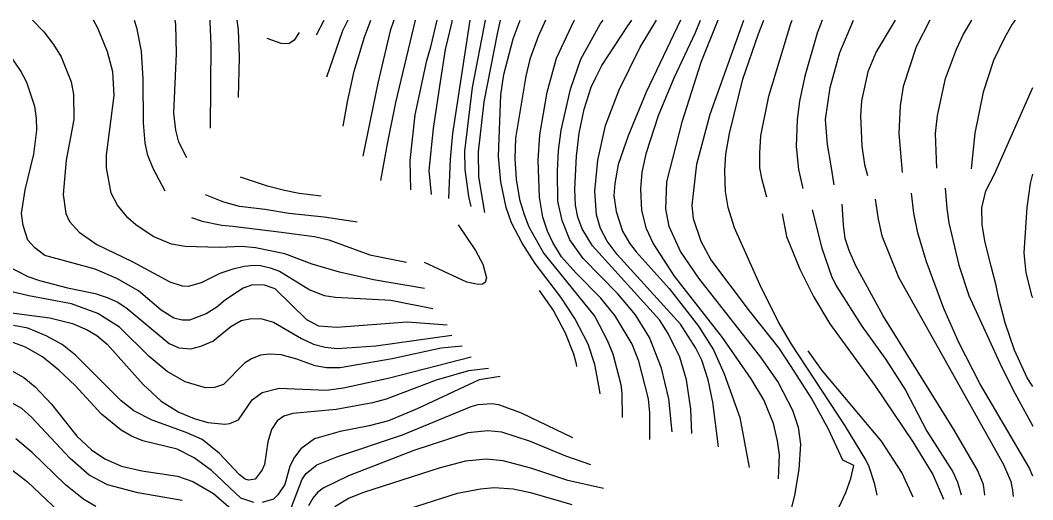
# Model space of a CAD drawing. Extents: x -555860 to -552701, y -1187050 to -1182291.
# Drawn here: x -553204 to -552701, y -1182529 to -1182291 of the extents above; entities that cross this region are included whole.
import ezdxf

# ---------------------------------------------------------------- set-up
doc = ezdxf.new("R2010")
doc.units = 0
doc.layers.add('Level 40', color=7, linetype='Continuous')
doc.layers.add('Level 41', color=7, linetype='Continuous')

msp = doc.modelspace()

# ---------------------------------------------------------------- linework, layer by layer
at = {"layer": 'Level 40'}
for points in [[(-553109.67, -1182344.17), (-553109.31, -1182302.56), (-553109.73, -1182291.27), (-553109.84, -1182290.51)], [(-553018.46, -1182290.51), (-553020.4, -1182295.79), (-553026.47, -1182321.75), (-553033.88, -1182358.06)], [(-552980.04, -1182383.06), (-552981.31, -1182378.2), (-552983.15, -1182364.65), (-552983.29, -1182355.62), (-552979.48, -1182324.01), (-552972.96, -1182290.51)], [(-552880.17, -1182495.14), (-552881.97, -1182478.68), (-552885.5, -1182463.43), (-552891.56, -1182448.2), (-552898.48, -1182437.05), (-552907.23, -1182426.46), (-552924.44, -1182408.96), (-552931.08, -1182399.65), (-552934.89, -1182390.05), (-552937, -1182380.46), (-552937.29, -1182365.5), (-552936.72, -1182355.34), (-552935.31, -1182345.18), (-552930.8, -1182324.86), (-552925.57, -1182309.9), (-552915.98, -1182292.54), (-552914.49, -1182290.51)], [(-552857.59, -1182290.51), (-552866.02, -1182311.59), (-552875.48, -1182341.23), (-552883.1, -1182370.86), (-552883.52, -1182384.41), (-552881.83, -1182392.88), (-552876.04, -1182405.58), (-552867.15, -1182418.7), (-552836.39, -1182458.07), (-552827.64, -1182470.63), (-552820.44, -1182484.32), (-552817.62, -1182492.79), (-552816.49, -1182501.25), (-552817.34, -1182513.95), (-552819.45, -1182526.66), (-552822.56, -1182539.36)], [(-552799.7, -1182372.41), (-552801.16, -1182362.97), (-552803.08, -1182352.24), (-552804.07, -1182339.82), (-552801.67, -1182324.01), (-552796.88, -1182306.51), (-552790.21, -1182290.51)], [(-553065.62, -1182296.67), (-553068.13, -1182300.39), (-553070.74, -1182302.27), (-553074.55, -1182302.14), (-553081.41, -1182299.53)], [(-552992.1, -1182442.16), (-553011.94, -1182440.57), (-553046.93, -1182443.25), (-553055.82, -1182442.55), (-553061.75, -1182439.45), (-553077.42, -1182424.06), (-553082.78, -1182422.23), (-553088.7, -1182422.09), (-553093.36, -1182423.78), (-553102.25, -1182429.57), (-553106.48, -1182433.09), (-553111.85, -1182436.48), (-553120.03, -1182439.59), (-553123.65, -1182439.56), (-553127.93, -1182438.6), (-553134.14, -1182434.65), (-553145.43, -1182425.05), (-553156.16, -1182418.98), (-553166.88, -1182414.33), (-553192, -1182407.55), (-553196.94, -1182403.74), (-553200.47, -1182399.79), (-553202.73, -1182392.59), (-553203.57, -1182386.67), (-553201.74, -1182374.81), (-553197.36, -1182357.03), (-553195.95, -1182345.18), (-553196.09, -1182339.25), (-553196.94, -1182333.33), (-553200.89, -1182321.47), (-553203.99, -1182315.55), (-553207.95, -1182309.62)], [(-552701.06, -1182472.65), (-552703.88, -1182468.37), (-552710.11, -1182454.61), (-552714.81, -1182440.99), (-552718.03, -1182428.12), (-552719.27, -1182422.42), (-552721.8, -1182412.77), (-552724.77, -1182401.06), (-552726.18, -1182392.31), (-552726.32, -1182383.85), (-552724.34, -1182375.38), (-552720.11, -1182367.05), (-552701.06, -1182323.96)], [(-553054.71, -1182377.99), (-553065.56, -1182376.65), (-553072.9, -1182375.09), (-553081.37, -1182372.98), (-553094.75, -1182368.59)], [(-552810.74, -1182384.83), (-552805.91, -1182403.88), (-552800.83, -1182418.28), (-552798.43, -1182423.08), (-552786.01, -1182442.55), (-552774.02, -1182459.2), (-552764.28, -1182474.44), (-552753.69, -1182494.76), (-552740.71, -1182515.08), (-552738.45, -1182520.16), (-552736.64, -1182526.52)], [(-552986.54, -1182392.17), (-552977.93, -1182405.01), (-552974.26, -1182411.79), (-552972.57, -1182418.56), (-552973.13, -1182420.96), (-552974.4, -1182421.8), (-552976.66, -1182421.95), (-552982.3, -1182420.82), (-553003.22, -1182410.96)], [(-553088.14, -1182530.32), (-553094.63, -1182528.21), (-553109.17, -1182514.38), (-553117.77, -1182508.03), (-553126.24, -1182503.79), (-553143.18, -1182499.56), (-553148.96, -1182497.3), (-553154.04, -1182494.34), (-553163.78, -1182486.3), (-553176.9, -1182472.18), (-553184.95, -1182464.42), (-553193.13, -1182457.93), (-553201.6, -1182452.99), (-553210.06, -1182449.89)], [(-552965.66, -1182467.7), (-552976.16, -1182469.31), (-553007, -1182483.76), (-553021.25, -1182489.68), (-553030.85, -1182492.22), (-553045.24, -1182495.04), (-553057.94, -1182498.71), (-553064.71, -1182503.65), (-553067.96, -1182507.75), (-553070.22, -1182512.26), (-553072.62, -1182521.29), (-553076.15, -1182526.51), (-553078.26, -1182528.63), (-553083.91, -1182530.32)]]:
    msp.add_lwpolyline(points, dxfattribs=at)
at = {"layer": 'Level 41'}
for points in [[(-553198.09, -1182290.51), (-553192.42, -1182296.35), (-553187.63, -1182302.56), (-553183.82, -1182308.77), (-553178.88, -1182321.19), (-553177.75, -1182327.4), (-553177.61, -1182339.82), (-553181.42, -1182360.14), (-553182.83, -1182377.07), (-553181.56, -1182386.67), (-553179.72, -1182390.62), (-553174.93, -1182395.84), (-553166.04, -1182402.05), (-553148.54, -1182410.52), (-553129.91, -1182420.54), (-553123.7, -1182422.51), (-553120.6, -1182422.79), (-553114.1, -1182420.96), (-553104.79, -1182416.3), (-553098.3, -1182414.04), (-553092.88, -1182412.71), (-553088.14, -1182412.21), (-553084.75, -1182412.49), (-553079.9, -1182413.58), (-553075.37, -1182415.19), (-553060.2, -1182424.49), (-553053.14, -1182427.31), (-553047.5, -1182428.16), (-553020.09, -1182429.64), (-552999.09, -1182433.8)], [(-553003.31, -1182423.92), (-553028.59, -1182419.55), (-553045.52, -1182415.74), (-553059.07, -1182411.78), (-553072.62, -1182406.71), (-553087.29, -1182403.6), (-553094.07, -1182403.04), (-553105.36, -1182403.46), (-553122.29, -1182403.04), (-553129.06, -1182401.77), (-553138.09, -1182398.1), (-553146.7, -1182392.31), (-553150.65, -1182388.78), (-553155.88, -1182382.43), (-553158.98, -1182376.51), (-553161.38, -1182363.95), (-553161.38, -1182357.6), (-553157.57, -1182327.96), (-553158.13, -1182316.11), (-553160.81, -1182306.23), (-553165.61, -1182294.38), (-553167.75, -1182290.51)], [(-553147.57, -1182290.51), (-553146.42, -1182294.09), (-553144.16, -1182305.95), (-553143.18, -1182319.78), (-553143.03, -1182341.51), (-553142.19, -1182351.39), (-553141.06, -1182357.03), (-553138.23, -1182364.09), (-553132.3, -1182375.38)], [(-553121.46, -1182358.85), (-553125.36, -1182351.18), (-553126.81, -1182345.18), (-553127.79, -1182336.71), (-553126.52, -1182307.08), (-553126.81, -1182292.68), (-553127.12, -1182290.51)], [(-553096.59, -1182290.51), (-553095.9, -1182295.22), (-553095.34, -1182308.77), (-553095.82, -1182328.89)], [(-553056.93, -1182297.77), (-553053.08, -1182290.51)], [(-553041.33, -1182290.51), (-553044.11, -1182295.79), (-553051.97, -1182318.78)], [(-553043.71, -1182343.2), (-553041.57, -1182331.16), (-553038.18, -1182315.83), (-553033.1, -1182298.89), (-553030.03, -1182290.51)], [(-553007.88, -1182290.51), (-553017.72, -1182331.35), (-553021.89, -1182351.88), (-553025.11, -1182370.15)], [(-553010.07, -1182374.8), (-553010.38, -1182360.28), (-553007.98, -1182337.56), (-553002.2, -1182310.47), (-553000.08, -1182303.69), (-552997.06, -1182290.51)], [(-552989.67, -1182290.51), (-552989.78, -1182291.27), (-552993.03, -1182305.1), (-552995.91, -1182323.28), (-552998.95, -1182344.33), (-553001.07, -1182365.22), (-553000, -1182377.13)], [(-552991.13, -1182379.07), (-552990.35, -1182359.57), (-552989.22, -1182346.87), (-552980.54, -1182290.51)], [(-552973.27, -1182386.1), (-552976.38, -1182368.32), (-552976.52, -1182355.91), (-552973.69, -1182331.07), (-552967.06, -1182297.2), (-552965.51, -1182290.51)], [(-552916.07, -1182476.31), (-552916.54, -1182473.03), (-552918.66, -1182461.74), (-552922.05, -1182451.58), (-552928.54, -1182438.88), (-552935.59, -1182428.16), (-552948.29, -1182411.5), (-552954.78, -1182401.34), (-552960.01, -1182391.18), (-552962.69, -1182383.56), (-552965.37, -1182370.86), (-552966.5, -1182358.16), (-552965.37, -1182327.68), (-552963.82, -1182317.52), (-552959.3, -1182299.74), (-552955.71, -1182290.51)], [(-552943.1, -1182290.51), (-552946.88, -1182298.61), (-552950.97, -1182309.9), (-552952.95, -1182318.37), (-552958.03, -1182349.13), (-552958.45, -1182359.29), (-552957.75, -1182369.45), (-552956.05, -1182379.61), (-552953.7, -1182387.02), (-552951.4, -1182393.16), (-552943.92, -1182406.56), (-552918.66, -1182437.75), (-552912.45, -1182449.61), (-552909.77, -1182456.38), (-552905.82, -1182471.62), (-552905.25, -1182476.13), (-552905.12, -1182487.99)], [(-552891.27, -1182499), (-552891.28, -1182485.73), (-552891.99, -1182478.82), (-552896.79, -1182460.05), (-552900.17, -1182451.58), (-552908.5, -1182437.47), (-552915.7, -1182428.72), (-552928.11, -1182416.16), (-552935.17, -1182408.12), (-552939.54, -1182401.06), (-552942.22, -1182395.42), (-552944.48, -1182388.36), (-552946.18, -1182378.48), (-552946.88, -1182360.14), (-552946.04, -1182347.44), (-552942.37, -1182326.27), (-552937.71, -1182309.34), (-552928.96, -1182290.71), (-552928.84, -1182290.51)], [(-552870.42, -1182495.98), (-552871.03, -1182483.8), (-552873.08, -1182469.22), (-552876.46, -1182458.07), (-552882.25, -1182446.22), (-552886.48, -1182439.45), (-552919.79, -1182402.61), (-552925.01, -1182394.29), (-552927.13, -1182388.36), (-552928.26, -1182382.43), (-552928.54, -1182374.53), (-552927.69, -1182358.16), (-552926.42, -1182346.59), (-552923.88, -1182334.74), (-552920.5, -1182323.86), (-552918.23, -1182318.93), (-552915.13, -1182313.01), (-552902.29, -1182293.25), (-552900.2, -1182290.51)], [(-552857.26, -1182502.58), (-552860.09, -1182480.37), (-552862.35, -1182469.36), (-552865.46, -1182459.48), (-552868.42, -1182453.56), (-552876.04, -1182441.7), (-552907.51, -1182406.99), (-552912.59, -1182400.36), (-552915.84, -1182394.01), (-552917.81, -1182387.23), (-552918.66, -1182375.52), (-552917.11, -1182360.14), (-552913.3, -1182342.92), (-552906.52, -1182325.14), (-552896.08, -1182303.97), (-552888, -1182290.51)], [(-552876.12, -1182290.51), (-552893.12, -1182326.27), (-552902.15, -1182348), (-552907.09, -1182362.25), (-552908.78, -1182371.71), (-552909.2, -1182377.64), (-552908.07, -1182385.54), (-552904.83, -1182395.42), (-552901.44, -1182401.34), (-552898.2, -1182405.72), (-552881.69, -1182423.92), (-552867.15, -1182442.55), (-552859.67, -1182454.4), (-552854.31, -1182466.26), (-552846.69, -1182487.99), (-552842.05, -1182512.9)], [(-552827.36, -1182518.47), (-552826.93, -1182506.62), (-552827.92, -1182499.56), (-552829.9, -1182491.09), (-552834.69, -1182479.24), (-552840.9, -1182468.8), (-552855.16, -1182448.2), (-552879.01, -1182417.71), (-552889.59, -1182401.34), (-552892.97, -1182394.29), (-552895.37, -1182385.11), (-552895.8, -1182374.53), (-552895.09, -1182366.06), (-552892.97, -1182356.19), (-552887.05, -1182337.84), (-552879.29, -1182319.22), (-552868.7, -1182296.64), (-552866.2, -1182290.51)], [(-552798.43, -1182534.94), (-552793.92, -1182525.37), (-552791.5, -1182518.33), (-552789.96, -1182511.92), (-552795.4, -1182509.2), (-552802.52, -1182493.77), (-552810.99, -1182478.39), (-552821.15, -1182462.59), (-552827.07, -1182453.56), (-552841.75, -1182435.07), (-552860.94, -1182409.53), (-552865.88, -1182400.5), (-552869.69, -1182389.21), (-552870.26, -1182382.44), (-552868, -1182362.11), (-552861.37, -1182337.28), (-552844.55, -1182290.51)], [(-552778.3, -1182526.69), (-552779.51, -1182521.19), (-552782.26, -1182512.51), (-552784.02, -1182508.99), (-552794.25, -1182492.17), (-552820.86, -1182451.58), (-552827.5, -1182440.29), (-552836.67, -1182421.95), (-552849.23, -1182393.72), (-552852.47, -1182383.56), (-552853.74, -1182375.66), (-552854.03, -1182365.22), (-552853.6, -1182357.03), (-552851.77, -1182346.87), (-552845.14, -1182319.78), (-552837.38, -1182297.2), (-552834.71, -1182290.51)], [(-552833.12, -1182378.44), (-552835.58, -1182369.85), (-552836.67, -1182363.81), (-552836.74, -1182356.41), (-552836.11, -1182348), (-552832.16, -1182328.25), (-552821.29, -1182292.12), (-552820.59, -1182290.51)], [(-552805.76, -1182290.51), (-552808.17, -1182296.92), (-552814.29, -1182318.31), (-552816.91, -1182330.78), (-552818.18, -1182339.82), (-552818.61, -1182353.36), (-552817.48, -1182364.65), (-552815.32, -1182374.21)], [(-552769.43, -1182290.51), (-552778.81, -1182306.23), (-552783.05, -1182316.11), (-552786.15, -1182330.5), (-552786.71, -1182338.12), (-552786.01, -1182353.08), (-552784.7, -1182362.27), (-552783.24, -1182367.75)], [(-552752.27, -1182290.51), (-552758.98, -1182303.78), (-552765.41, -1182323.45), (-552766.96, -1182333.04), (-552767.52, -1182346.87), (-552766, -1182366.18)], [(-552748.73, -1182364.1), (-552749.32, -1182346.87), (-552748.47, -1182337.84), (-552744.38, -1182319.5), (-552739.02, -1182304.96), (-552735.49, -1182297.48), (-552731.41, -1182290.51)], [(-552709.83, -1182290.51), (-552711.22, -1182292.4), (-552715.17, -1182299.18), (-552720.53, -1182310.46), (-552725.75, -1182326.27), (-552729.84, -1182346.59), (-552731.73, -1182364.43)], [(-552701.06, -1182428.6), (-552701.34, -1182427.87), (-552704.3, -1182416.02), (-552705.29, -1182406.14), (-552703.88, -1182383.56), (-552702.19, -1182371.71), (-552701.06, -1182366.98)], [(-552744.63, -1182373.99), (-552743.82, -1182384.13), (-552742.69, -1182391.18), (-552737.75, -1182412.35), (-552732.81, -1182427.31), (-552717.43, -1182461.03), (-552710.94, -1182474.16), (-552701.06, -1182492.28)], [(-553036.72, -1182390.98), (-553053.14, -1182388.36), (-553070.78, -1182386.67), (-553082.49, -1182384.69), (-553095.2, -1182383.14), (-553102.96, -1182381.02), (-553112.04, -1182377.28)], [(-552701.06, -1182517.23), (-552702.89, -1182512.82), (-552727.31, -1182471.05), (-552737.75, -1182450.74), (-552745.23, -1182433.8), (-552753.98, -1182410.09), (-552758.21, -1182396.26), (-552760.19, -1182386.39), (-552761.36, -1182376.55)], [(-552724.82, -1182526.66), (-552725.56, -1182521.26), (-552728.57, -1182514.24), (-552740.29, -1182493.92), (-552775.43, -1182437.47), (-552788.97, -1182412.63), (-552792.36, -1182404.97), (-552794.19, -1182399.09), (-552795.04, -1182392.31), (-552795.76, -1182381.96)], [(-552779.3, -1182379.49), (-552777.82, -1182389.49), (-552776.13, -1182397.68), (-552767.81, -1182418.28), (-552715.59, -1182511.42), (-552711.92, -1182519.88), (-552711.08, -1182524.11), (-552710.81, -1182527.25)], [(-553119.02, -1182388.65), (-553113.82, -1182390.48), (-553103.94, -1182392.45), (-553098.57, -1182392.86), (-553075.67, -1182395.63), (-553058.01, -1182397.97), (-553050.86, -1182399.72), (-553030.42, -1182407.13), (-553012.21, -1182410.75)], [(-552825.57, -1182386.82), (-552823.41, -1182397.96), (-552816.77, -1182414.33), (-552810, -1182427.87), (-552801.81, -1182441.42), (-552779.52, -1182472.18), (-552760.61, -1182500.13), (-552750.73, -1182516.35), (-552745.37, -1182528.63)], [(-553211.33, -1182412.35), (-553200.47, -1182417.85), (-553194.54, -1182419.83), (-553180.71, -1182423.5), (-553166.88, -1182426.32), (-553160.95, -1182428.3), (-553155.61, -1182430.66), (-553151.08, -1182433.8), (-553130.19, -1182451.3), (-553125.39, -1182453.42), (-553119.47, -1182453.84), (-553114.39, -1182452.57), (-553108.46, -1182450.03), (-553099.57, -1182442.83), (-553094.35, -1182439.73), (-553089.27, -1182438.74), (-553084.19, -1182439.02), (-553078.26, -1182440.57), (-553064.43, -1182448.76), (-553058.51, -1182451.58), (-553052.58, -1182453.13), (-553046.65, -1182453.7), (-553027.46, -1182452.43), (-552989.74, -1182447.01)], [(-552984.5, -1182452.54), (-552994.99, -1182453.63), (-553019.28, -1182458.78), (-553045.24, -1182463.29), (-553052.01, -1182463.29), (-553057.66, -1182462.3), (-553066.69, -1182459.06), (-553074.59, -1182456.94), (-553080.33, -1182456.49), (-553084.75, -1182457.08), (-553089.27, -1182458.78), (-553092.66, -1182461.03), (-553103.1, -1182471.62), (-553107.61, -1182473.17), (-553112.13, -1182473.31), (-553122.29, -1182470.21), (-553131.18, -1182465.13), (-553140.07, -1182457.65), (-553154.89, -1182443.11), (-553165.61, -1182436.34), (-553178.74, -1182431.54), (-553199.9, -1182427.59), (-553217.54, -1182423.36)], [(-552946.26, -1182424.82), (-552939.12, -1182435.07), (-552933.33, -1182445.94), (-552929.24, -1182456.38), (-552928.11, -1182460.75), (-552927.83, -1182462.73)], [(-553218.81, -1182434.65), (-553189.46, -1182438.46), (-553178.17, -1182441.28), (-553170.93, -1182444.38), (-553166.04, -1182447.21), (-553160.95, -1182451.58), (-553143.17, -1182471.62), (-553134.14, -1182479.95), (-553125.39, -1182485.31), (-553117.77, -1182488.55), (-553110.97, -1182490.47), (-553102.53, -1182491.38), (-553099.99, -1182491.09), (-553095.76, -1182489.26), (-553088.99, -1182479.24), (-553083.91, -1182475.57), (-553075.44, -1182473.45), (-553052.01, -1182474.44), (-553043.55, -1182473.31), (-553020.69, -1182468.37), (-552980.11, -1182457.81)], [(-552971.42, -1182463.58), (-552981.43, -1182464.81), (-552997.54, -1182469.5), (-553022.38, -1182478.96), (-553029.15, -1182480.79), (-553047.22, -1182484.04), (-553068.67, -1182486.01), (-553073.18, -1182487.43), (-553076.43, -1182489.68), (-553079.39, -1182493.92), (-553081.08, -1182500.13), (-553082.78, -1182511.41), (-553083.91, -1182514.09), (-553087.43, -1182518.75), (-553090.68, -1182519.18), (-553092.37, -1182518.61), (-553095.34, -1182516.35), (-553105.21, -1182505.91), (-553113.82, -1182499), (-553121.72, -1182495.47), (-553138.66, -1182489.4), (-553147.69, -1182484.74), (-553154.04, -1182479.8), (-553176.76, -1182457.08), (-553183.39, -1182451.72), (-553191.3, -1182447.35), (-553200.47, -1182443.68), (-553207.52, -1182442.27)], [(-552760.43, -1182527.69), (-552766.11, -1182515.37), (-552776.27, -1182499.84), (-552805.62, -1182464.7), (-552812.68, -1182454.83)], [(-553213.73, -1182461.88), (-553202.44, -1182468.09), (-553196.8, -1182472.75), (-553188.61, -1182481.36), (-553176.06, -1182497.3), (-553168.72, -1182504.08), (-553162.16, -1182508.57), (-553153.9, -1182512.26), (-553143.74, -1182514.52), (-553125.96, -1182517.2), (-553118.34, -1182519.88), (-553108.18, -1182525.81), (-553098.02, -1182534.56)], [(-553123.7, -1182529.34), (-553145.71, -1182525.53), (-553160.81, -1182521.43), (-553169.99, -1182516.64), (-553179.3, -1182508.45), (-553198.63, -1182487.85), (-553203.43, -1182483.61), (-553213.87, -1182477.83)], [(-553069.79, -1182533.43), (-553064.15, -1182518.75), (-553062.17, -1182515.93), (-553056.81, -1182511.55), (-553046.93, -1182507.6), (-553014.2, -1182496.6), (-552980.04, -1182482.49), (-552976.66, -1182481.64), (-552969.88, -1182481.07), (-552966.5, -1182481.5), (-552955.21, -1182485.73), (-552929.76, -1182497.91)], [(-552920.64, -1182511.59), (-552933.05, -1182507.32), (-552950.69, -1182499.98), (-552964.8, -1182495.33), (-552971.86, -1182494.62), (-552981.74, -1182495.61), (-553008.55, -1182504.36), (-553041.01, -1182517.06), (-553053.71, -1182523.13), (-553056.54, -1182525.35), (-553058.79, -1182528.07), (-553060.9, -1182532.02)], [(-553166.6, -1182532.3), (-553172.53, -1182528.77), (-553181.7, -1182521.57), (-553198.21, -1182505.49), (-553206.4, -1182498.57)], [(-552914.4, -1182523.33), (-552932.07, -1182519.32), (-552950.41, -1182513.25), (-552964.24, -1182509.58), (-552972.71, -1182508.73), (-552982.87, -1182509.72), (-552995.57, -1182513.09), (-553033.67, -1182525.24), (-553040.72, -1182528.21), (-553047.78, -1182532.44)], [(-553207.81, -1182514.38), (-553200.61, -1182520.02), (-553178.88, -1182540.48)], [(-553026.33, -1182538.23), (-552986.82, -1182525.67), (-552975.53, -1182523.41), (-552968.76, -1182522.84), (-552959.16, -1182523.55), (-552950.69, -1182525.24), (-552930.07, -1182531.33)]]:
    msp.add_lwpolyline(points, dxfattribs=at)

doc.saveas('drawing.dxf')
